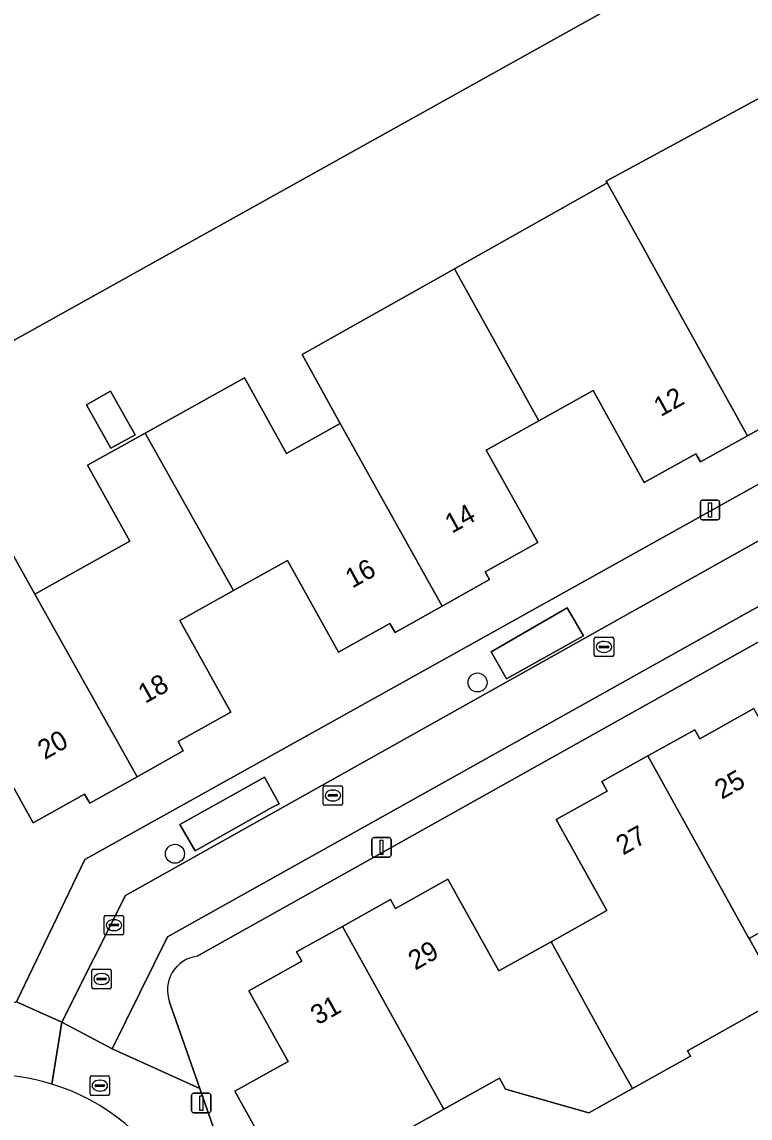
# Model space of a CAD drawing. Extents: x 158472 to 159562, y 388525 to 389606.
# Drawn here: x 159012.4 to 159049.9, y 389278.6 to 389335 of the extents above; entities that cross this region are included whole.
import ezdxf

# ---------------------------------------------------------------- set-up
doc = ezdxf.new("R2010")
doc.units = 0
for name, color, linetype in [('IMGEO_Boom', 7, 'Continuous'), ('IMGEO_Erf', 7, 'Continuous'), ('IMGEO_Grasland_overig', 7, 'Continuous'), ('IMGEO_Kolk', 7, 'Continuous'), ('IMGEO_Lichtmast', 7, 'Continuous'), ('IMGEO_Pand', 7, 'Continuous'), ('IMGEO_Pand_nummerreeks', 7, 'Continuous'), ('IMGEO_Parkeervlak_open', 7, 'Continuous'), ('IMGEO_Rijbaan_lokaal_open', 7, 'Continuous'), ('IMGEO_Rioolput', 7, 'Continuous'), ('IMGEO_Voetpad_open', 7, 'Continuous')]:
    doc.layers.add(name, color=color, linetype=linetype)

msp = doc.modelspace()

# ---------------------------------------------------------------- linework, layer by layer
at = {"layer": 'IMGEO_Boom'}
for centre in [(159035.839, 389301.027), (159020.269, 389292.221)]:
    msp.add_circle(centre, 0.489, dxfattribs=at)
at = {"layer": 'IMGEO_Erf'}
for points in [[(159070.244, 389351.059), (158961.864, 389290.722)], [(159012.117, 389284.612), (159015.63, 389291.923), (159100.953, 389339.425)], [(159010.78, 389309.622), (159013.055, 389305.564), (159017.944, 389308.288), (159015.765, 389312.198), (159018.728, 389313.849), (159023.839, 389316.697), (159026.012, 389312.798), (159028.768, 389314.334), (159026.817, 389317.894), (159034.653, 389322.294), (159042.512, 389326.707), (159042.459, 389326.802), (159050.4, 389331.104), (159051.128, 389329.762), (159055.812, 389333.624), (159056.998, 389330.021), (159060.23, 389331.822), (159065.196, 389334.589), (159063.988, 389336.757)], [(159097.364, 389315.786), (159093.144, 389318.468), (159095.327, 389321.903), (159089.978, 389325.303), (159021.406, 389286.949)], [(159052.224, 389315.103), (159049.733, 389313.715), (159047.31, 389312.365), (159047.074, 389312.79), (159044.413, 389311.307), (159041.781, 389316.03), (159038.999, 389314.48), (159036.289, 389312.97), (159038.934, 389308.224), (159036.235, 389306.719), (159036.459, 389306.316), (159034.01, 389304.951), (159031.591, 389303.603), (159031.333, 389304.065), (159028.683, 389302.588), (159026.055, 389307.303), (159023.279, 389305.756), (159020.521, 389304.219), (159023.149, 389299.504), (159020.427, 389297.987), (159020.695, 389297.505), (159018.317, 389296.18), (159015.88, 389294.822), (159015.619, 389295.291), (159012.966, 389293.813), (159010.349, 389298.509)], [(159027.022, 389273.418), (159023.344, 389280.009), (159026.091, 389281.542), (159024.068, 389285.168), (159026.797, 389286.691), (159026.529, 389287.171), (159028.882, 389288.484), (159031.351, 389289.862), (159031.609, 389289.401), (159034.31, 389290.909), (159036.939, 389286.197), (159039.627, 389287.697), (159042.496, 389289.298), (159039.885, 389293.976), (159042.513, 389295.443), (159042.24, 389295.933), (159044.604, 389297.252), (159047.017, 389298.599), (159047.274, 389298.138), (159050.05, 389299.687)], [(159019.994, 389284.594), (159021.542, 389280.145), (159029.087, 389258.458), (159049.585, 389269.977), (159048.218, 389272.67), (159051.024, 389274.094), (159052.391, 389271.401), (159068.514, 389280.369), (159073.012, 389282.92), (159070.905, 389286.703), (159073.886, 389288.363), (159075.98, 389284.604), (159081.006, 389287.455), (159084.436, 389289.401), (159087.175, 389290.955)], [(159052.516, 389289.365), (159049.814, 389287.857), (159051.503, 389284.809), (159046.638, 389282.094), (159046.794, 389281.814), (159043.815, 389280.152), (159041.567, 389278.897), (159037.283, 389280.114), (159036.967, 389280.681), (159034.104, 389279.083), (159029.296, 389276.4)]]:
    msp.add_lwpolyline(points, dxfattribs=at)
msp.add_lwpolyline([(159015.713, 389315.308), (159016.955, 389316.006), (159018.214, 389313.767), (159016.972, 389313.068)], close=True, dxfattribs=at)
msp.add_arc((159021.625, 389285.217), 1.746, 97.2166, 200.8916, dxfattribs=at)
at = {"layer": 'IMGEO_Grasland_overig'}
msp.add_lwpolyline([(159039.574, 389358.516), (159000, 389345.024), (158982.953, 389339.499), (158950.945, 389328.76), (158949.498, 389328.264), (158961.864, 389290.722), (159070.244, 389351.059)], dxfattribs=at)
at = {"layer": 'IMGEO_Kolk'}
for p, q in [((159041.845, 389302.43), (159041.845, 389303.282)), ((159041.92, 389303.356), (159042.772, 389303.356)), ((159042.104, 389302.85), (159042.104, 389302.862)), ((159042.147, 389302.899), (159042.545, 389302.899)), ((159042.333, 389303.136), (159042.358, 389303.136)), ((159042.588, 389302.862), (159042.588, 389302.85)), ((159042.846, 389303.282), (159042.846, 389302.43)), ((159042.772, 389302.356), (159041.92, 389302.356)), ((159042.542, 389302.813), (159042.144, 389302.813)), ((159042.356, 389302.576), (159042.331, 389302.576)), ((159027.893, 389294.792), (159027.893, 389295.644)), ((159027.968, 389295.718), (159028.82, 389295.718)), ((159028.894, 389295.644), (159028.894, 389294.792)), ((159028.152, 389295.212), (159028.152, 389295.224)), ((159028.59, 389295.175), (159028.192, 389295.175)), ((159028.195, 389295.261), (159028.593, 389295.261)), ((159028.381, 389295.498), (159028.406, 389295.498)), ((159028.636, 389295.224), (159028.636, 389295.212)), ((159028.82, 389294.718), (159027.968, 389294.718)), ((159028.404, 389294.938), (159028.379, 389294.938)), ((159015.992, 389285.357), (159015.992, 389286.209)), ((159016.067, 389286.283), (159016.919, 389286.283)), ((159016.48, 389286.063), (159016.505, 389286.063)), ((159016.993, 389286.209), (159016.993, 389285.357)), ((159016.251, 389285.777), (159016.251, 389285.789)), ((159016.689, 389285.74), (159016.291, 389285.74)), ((159016.294, 389285.826), (159016.692, 389285.826)), ((159016.503, 389285.503), (159016.478, 389285.503)), ((159016.735, 389285.789), (159016.735, 389285.777)), ((159016.919, 389285.283), (159016.067, 389285.283))]:
    msp.add_line(p, q, dxfattribs=at)
for points in [[(159041.845, 389302.43), (159041.845, 389303.282)], [(159041.92, 389303.356), (159042.772, 389303.356)], [(159042.846, 389303.282), (159042.846, 389302.43)], [(159042.772, 389302.356), (159041.92, 389302.356)], [(159027.893, 389294.792), (159027.893, 389295.644)], [(159027.968, 389295.718), (159028.82, 389295.718)], [(159028.894, 389295.644), (159028.894, 389294.792)], [(159028.82, 389294.718), (159027.968, 389294.718)], [(159015.992, 389285.357), (159015.992, 389286.209)], [(159016.067, 389286.283), (159016.919, 389286.283)], [(159016.993, 389286.209), (159016.993, 389285.357)], [(159016.919, 389285.283), (159016.067, 389285.283)]]:
    msp.add_lwpolyline(points, dxfattribs=at)
for centre, radius, start, end in [((159041.922, 389303.28), 0.0765, 91.552, 178.448), ((159041.922, 389303.28), 0.0765, 91.552, 178.448), ((159042.144, 389302.859), 0.0403, 85.8775, 175.7526), ((159042.549, 389302.861), 0.0386, 1.7309, 96.639), ((159042.77, 389303.28), 0.0765, 1.552, 88.448), ((159042.77, 389303.28), 0.0765, 1.552, 88.448), ((159041.922, 389302.432), 0.0765, 181.552, 268.448), ((159041.922, 389302.432), 0.0765, 181.552, 268.448), ((159042.141, 389302.849), 0.0366, 178.938, 274.7102), ((159042.545, 389302.856), 0.043, 264.8664, 352.4533), ((159042.77, 389302.432), 0.0765, 271.552, 358.448), ((159042.77, 389302.432), 0.0765, 271.552, 358.448), ((159027.97, 389295.642), 0.0765, 91.552, 178.448), ((159027.97, 389295.642), 0.0765, 91.552, 178.448), ((159028.818, 389295.642), 0.0765, 1.552, 88.448), ((159028.818, 389295.642), 0.0765, 1.552, 88.448), ((159028.192, 389295.221), 0.0403, 85.8775, 175.7526), ((159028.189, 389295.211), 0.0366, 178.938, 274.7102), ((159028.593, 389295.218), 0.043, 264.8664, 352.4533), ((159028.597, 389295.223), 0.0386, 1.7309, 96.639), ((159027.97, 389294.794), 0.0765, 181.552, 268.448), ((159027.97, 389294.794), 0.0765, 181.552, 268.448), ((159028.818, 389294.794), 0.0765, 271.552, 358.448), ((159028.818, 389294.794), 0.0765, 271.552, 358.448), ((159016.069, 389286.207), 0.0765, 91.552, 178.448), ((159016.069, 389286.207), 0.0765, 91.552, 178.448), ((159016.917, 389286.207), 0.0765, 1.552, 88.448), ((159016.917, 389286.207), 0.0765, 1.552, 88.448), ((159016.291, 389285.786), 0.0403, 85.8775, 175.7526), ((159016.288, 389285.776), 0.0366, 178.938, 274.7102), ((159016.692, 389285.783), 0.043, 264.8664, 352.4533), ((159016.696, 389285.788), 0.0386, 1.7309, 96.639), ((159016.069, 389285.359), 0.0765, 181.552, 268.448), ((159016.069, 389285.359), 0.0765, 181.552, 268.448), ((159016.917, 389285.359), 0.0765, 271.552, 358.448), ((159016.917, 389285.359), 0.0765, 271.552, 358.448)]:
    msp.add_arc(centre, radius, start, end, dxfattribs=at)
for centre, major_axis, ratio, start_param, end_param in [((159042.332, 389302.856), (-0.387, 0.002), 0.722429, 4.712389, 7.853982), ((159042.357, 389302.856), (-0.39, 0.002), 0.717154, 1.570796, 4.712389), ((159028.38, 389295.218), (-0.387, 0.002), 0.722429, 4.712389, 7.853982), ((159028.405, 389295.218), (-0.39, 0.002), 0.717154, 1.570796, 4.712389), ((159016.479, 389285.783), (-0.387, 0.002), 0.722429, 4.712389, 7.853982), ((159016.504, 389285.783), (-0.39, 0.002), 0.717154, 1.570796, 4.712389)]:
    msp.add_ellipse(centre, major_axis=major_axis, ratio=ratio, start_param=start_param, end_param=end_param, dxfattribs=at)
at = {"layer": 'IMGEO_Lichtmast'}
for p, q in [((159047.303, 389309.495), (159047.303, 389310.295)), ((159047.303, 389310.295), (159047.303, 389309.495)), ((159047.403, 389310.395), (159048.193, 389310.395)), ((159048.193, 389310.395), (159047.403, 389310.395)), ((159048.293, 389310.295), (159048.293, 389309.495)), ((159048.293, 389309.495), (159048.293, 389310.295)), ((159048.193, 389309.395), (159047.403, 389309.395)), ((159047.403, 389309.395), (159048.193, 389309.395)), ((159030.402, 389292.152), (159030.402, 389292.952)), ((159030.402, 389292.952), (159030.402, 389292.152)), ((159030.502, 389293.052), (159031.292, 389293.052)), ((159031.292, 389293.052), (159030.502, 389293.052)), ((159031.392, 389292.952), (159031.392, 389292.152)), ((159031.392, 389292.152), (159031.392, 389292.952)), ((159031.292, 389292.052), (159030.502, 389292.052)), ((159030.502, 389292.052), (159031.292, 389292.052)), ((159021.126, 389279.005), (159021.126, 389279.805)), ((159021.126, 389279.805), (159021.126, 389279.005)), ((159021.226, 389279.905), (159022.016, 389279.905)), ((159022.016, 389279.905), (159021.226, 389279.905)), ((159022.116, 389279.805), (159022.116, 389279.005)), ((159022.116, 389279.005), (159022.116, 389279.805)), ((159022.016, 389278.905), (159021.226, 389278.905)), ((159021.226, 389278.905), (159022.016, 389278.905))]:
    msp.add_line(p, q, dxfattribs=at)
for points in [[(159047.723, 389310.27), (159047.873, 389310.27), (159047.873, 389309.52), (159047.723, 389309.52), (159047.723, 389310.27)], [(159030.822, 389292.927), (159030.972, 389292.927), (159030.972, 389292.177), (159030.822, 389292.177), (159030.822, 389292.927)], [(159021.546, 389279.78), (159021.696, 389279.78), (159021.696, 389279.03), (159021.546, 389279.03), (159021.546, 389279.78)]]:
    msp.add_lwpolyline(points, dxfattribs=at)
for centre, start, end in [((159047.403, 389310.295), 90, 180), ((159047.403, 389310.295), 90, 180), ((159048.193, 389310.295), 0, 90), ((159048.193, 389310.295), 360, 90), ((159047.403, 389309.495), 180, 270), ((159047.403, 389309.495), 180, 270), ((159048.193, 389309.495), 270, 0), ((159048.193, 389309.495), 270, 0), ((159030.502, 389292.952), 90, 180), ((159030.502, 389292.952), 90, 180), ((159031.292, 389292.952), 0, 90), ((159031.292, 389292.952), 360, 90), ((159030.502, 389292.152), 180, 270), ((159030.502, 389292.152), 180, 270), ((159031.292, 389292.152), 270, 0), ((159031.292, 389292.152), 270, 0), ((159021.226, 389279.805), 90, 180), ((159021.226, 389279.805), 90, 180), ((159022.016, 389279.805), 0, 90), ((159022.016, 389279.805), 360, 90), ((159021.226, 389279.005), 180, 270), ((159021.226, 389279.005), 180, 270), ((159022.016, 389279.005), 270, 0), ((159022.016, 389279.005), 270, 0)]:
    msp.add_arc(centre, 0.1, start, end, dxfattribs=at)
at = {"layer": 'IMGEO_Pand'}
for points in [[(159054.673, 389323.219), (159051.667, 389328.767), (159051.128, 389329.762), (159050.4, 389331.104), (159042.459, 389326.802), (159042.512, 389326.707), (159044.512, 389323.108), (159044.674, 389322.817), (159049.733, 389313.715), (159052.224, 389315.103), (159051.983, 389315.535), (159054.666, 389317.03), (159052.036, 389321.75)], [(159042.512, 389326.707), (159034.653, 389322.294), (159038.999, 389314.48), (159041.781, 389316.03), (159044.413, 389311.307), (159047.074, 389312.79), (159047.31, 389312.365), (159049.733, 389313.715), (159044.674, 389322.817), (159044.512, 389323.108)], [(159028.768, 389314.334), (159034.01, 389304.951), (159036.459, 389306.316), (159036.235, 389306.719), (159038.934, 389308.224), (159036.289, 389312.97), (159038.999, 389314.48), (159034.653, 389322.294), (159026.817, 389317.894)], [(159023.279, 389305.756), (159026.055, 389307.303), (159028.683, 389302.588), (159031.333, 389304.065), (159031.591, 389303.603), (159034.01, 389304.951), (159028.768, 389314.334), (159026.012, 389312.798), (159023.839, 389316.697), (159018.728, 389313.849)], [(159015.713, 389315.308), (159016.972, 389313.068), (159018.214, 389313.767), (159016.955, 389316.006)], [(159023.279, 389305.756), (159018.728, 389313.849), (159015.765, 389312.198), (159017.944, 389308.288), (159013.055, 389305.564), (159018.317, 389296.18), (159020.695, 389297.505), (159020.427, 389297.987), (159023.149, 389299.504), (159020.521, 389304.219)], [(159007.567, 389296.959), (159010.349, 389298.509), (159012.966, 389293.813), (159015.619, 389295.291), (159015.88, 389294.822), (159018.317, 389296.18), (159013.055, 389305.564), (159010.78, 389309.622), (159006.472, 389307.221), (159006.056, 389307.968), (159003.061, 389306.299), (159004.373, 389302.5), (159007.431, 389297.012)], [(159044.604, 389297.252), (159049.75, 389287.97), (159049.814, 389287.857), (159052.516, 389289.365), (159057.49, 389285.149), (159060.649, 389286.912), (159058.34, 389291.05), (159055.379, 389296.412), (159052.709, 389294.922), (159050.05, 389299.687), (159047.274, 389298.138), (159047.017, 389298.599)], [(159043.815, 389280.152), (159046.794, 389281.814), (159046.638, 389282.094), (159051.503, 389284.809), (159049.814, 389287.857), (159049.75, 389287.97), (159044.604, 389297.252), (159042.24, 389295.933), (159042.513, 389295.443), (159039.885, 389293.976), (159042.496, 389289.298), (159039.627, 389287.697), (159042.646, 389282.214)], [(159034.104, 389279.083), (159036.967, 389280.681), (159037.283, 389280.114), (159041.567, 389278.897), (159043.815, 389280.152), (159042.646, 389282.214), (159039.627, 389287.697), (159036.939, 389286.197), (159034.31, 389290.909), (159031.609, 389289.401), (159031.351, 389289.862), (159028.882, 389288.484), (159034.05, 389279.18)], [(159034.104, 389279.083), (159034.05, 389279.18), (159028.882, 389288.484), (159026.529, 389287.171), (159026.797, 389286.691), (159024.068, 389285.168), (159026.091, 389281.542), (159023.344, 389280.009), (159027.022, 389273.418), (159030.025, 389275.094), (159029.296, 389276.4)]]:
    msp.add_lwpolyline(points, close=True, dxfattribs=at)
at = {"layer": 'IMGEO_Parkeervlak_open'}
for points in [[(159041.289, 389303.425), (159040.457, 389304.867), (159036.531, 389302.6), (159037.334, 389301.21)], [(159025.26, 389294.592), (159025.625, 389294.795), (159024.869, 389296.154), (159024.482, 389295.939), (159020.521, 389293.734), (159021.305, 389292.377)]]:
    msp.add_lwpolyline(points, close=True, dxfattribs=at)
at = {"layer": 'IMGEO_Rijbaan_lokaal_open'}
msp.add_lwpolyline([(159052.897, 389306.397), (159051.457, 389308.967), (159017.725, 389290.073), (159014.444, 389283.559), (159017.039, 389282.195), (159019.879, 389287.958)], close=True, dxfattribs=at)
for centre, radius, start, end in [((159010.712, 389269.912), 10.956, 72.8993, 108.0532), ((159010.712, 389269.902), 10.966, 27.8626, 72.9156)]:
    msp.add_arc(centre, radius, start, end, dxfattribs=at)
at = {"layer": 'IMGEO_Rioolput'}
for p, q in [((159016.627, 389288.127), (159016.627, 389288.979)), ((159016.702, 389289.053), (159017.554, 389289.053)), ((159017.115, 389288.833), (159017.14, 389288.833)), ((159017.628, 389288.979), (159017.628, 389288.127)), ((159016.886, 389288.547), (159016.886, 389288.559)), ((159017.324, 389288.51), (159016.926, 389288.51)), ((159016.929, 389288.596), (159017.327, 389288.596)), ((159017.138, 389288.273), (159017.113, 389288.273)), ((159017.37, 389288.559), (159017.37, 389288.547)), ((159017.554, 389288.053), (159016.702, 389288.053)), ((159015.901, 389279.874), (159015.901, 389280.726)), ((159015.976, 389280.8), (159016.828, 389280.8)), ((159016.203, 389280.343), (159016.601, 389280.343)), ((159016.389, 389280.58), (159016.414, 389280.58)), ((159016.902, 389280.726), (159016.902, 389279.874)), ((159016.828, 389279.8), (159015.976, 389279.8)), ((159016.16, 389280.294), (159016.16, 389280.306)), ((159016.598, 389280.257), (159016.2, 389280.257)), ((159016.412, 389280.02), (159016.387, 389280.02)), ((159016.644, 389280.306), (159016.644, 389280.294))]:
    msp.add_line(p, q, dxfattribs=at)
for points in [[(159016.627, 389288.127), (159016.627, 389288.979)], [(159016.702, 389289.053), (159017.554, 389289.053)], [(159017.628, 389288.979), (159017.628, 389288.127)], [(159017.554, 389288.053), (159016.702, 389288.053)], [(159015.901, 389279.874), (159015.901, 389280.726)], [(159015.976, 389280.8), (159016.828, 389280.8)], [(159016.902, 389280.726), (159016.902, 389279.874)], [(159016.828, 389279.8), (159015.976, 389279.8)]]:
    msp.add_lwpolyline(points, dxfattribs=at)
for centre, radius, start, end in [((159016.704, 389288.977), 0.0765, 91.552, 178.448), ((159016.704, 389288.977), 0.0765, 91.552, 178.448), ((159017.552, 389288.977), 0.0765, 1.552, 88.448), ((159017.552, 389288.977), 0.0765, 1.552, 88.448), ((159016.926, 389288.556), 0.0403, 85.8775, 175.7526), ((159016.923, 389288.546), 0.0366, 178.938, 274.7102), ((159017.327, 389288.553), 0.043, 264.8664, 352.4533), ((159017.331, 389288.558), 0.0386, 1.7309, 96.639), ((159016.704, 389288.129), 0.0765, 181.552, 268.448), ((159016.704, 389288.129), 0.0765, 181.552, 268.448), ((159017.552, 389288.129), 0.0765, 271.552, 358.448), ((159017.552, 389288.129), 0.0765, 271.552, 358.448), ((159015.978, 389280.724), 0.0765, 91.552, 178.448), ((159015.978, 389280.724), 0.0765, 91.552, 178.448), ((159016.2, 389280.303), 0.0403, 85.8775, 175.7526), ((159016.605, 389280.305), 0.0386, 1.7309, 96.639), ((159016.826, 389280.724), 0.0765, 1.552, 88.448), ((159016.826, 389280.724), 0.0765, 1.552, 88.448), ((159015.978, 389279.876), 0.0765, 181.552, 268.448), ((159015.978, 389279.876), 0.0765, 181.552, 268.448), ((159016.197, 389280.293), 0.0366, 178.938, 274.7102), ((159016.601, 389280.3), 0.043, 264.8664, 352.4533), ((159016.826, 389279.876), 0.0765, 271.552, 358.448), ((159016.826, 389279.876), 0.0765, 271.552, 358.448)]:
    msp.add_arc(centre, radius, start, end, dxfattribs=at)
for centre, major_axis, ratio, start_param, end_param in [((159017.114, 389288.553), (-0.387, 0.002), 0.722429, 4.712389, 7.853982), ((159017.139, 389288.553), (-0.39, 0.002), 0.717154, 1.570796, 4.712389), ((159016.388, 389280.3), (-0.387, 0.002), 0.722429, 4.712389, 7.853982), ((159016.413, 389280.3), (-0.39, 0.002), 0.717154, 1.570796, 4.712389)]:
    msp.add_ellipse(centre, major_axis=major_axis, ratio=ratio, start_param=start_param, end_param=end_param, dxfattribs=at)
at = {"layer": 'IMGEO_Voetpad_open'}
for points in [[(159100.953, 389339.425), (159015.63, 389291.923), (159012.117, 389284.612), (159014.444, 389283.559), (159017.725, 389290.073), (159051.457, 389308.967), (159054.483, 389310.662), (159067.817, 389318.13), (159099.835, 389335.703)], [(159110.192, 389329.134), (159103.953, 389332.567), (159103.766, 389332.564), (159101.016, 389332.523), (159100.346, 389332.513), (159100.122, 389332.391), (159067.764, 389314.7), (159055.925, 389308.088), (159052.897, 389306.397), (159019.879, 389287.958), (159017.039, 389282.195), (159021.542, 389280.145), (159019.994, 389284.594)], [(159021.406, 389286.949), (159089.978, 389325.303), (159096.16, 389328.761), (159100.953, 389331.442)], [(159013.934, 389280.384), (159014.444, 389283.559), (159012.117, 389284.612), (159000, 389280.376), (158959.94, 389266.371), (158955.384, 389264.778)], [(159029.64, 389256.869), (159029.087, 389258.458), (159021.542, 389280.145), (159017.039, 389282.195), (159014.444, 389283.559), (159013.934, 389280.384)]]:
    msp.add_lwpolyline(points, dxfattribs=at)
for points in [[(159037.334, 389301.21), (159036.531, 389302.6), (159040.457, 389304.867), (159041.289, 389303.425)], [(159021.305, 389292.377), (159020.521, 389293.734), (159024.482, 389295.939), (159024.869, 389296.154), (159025.625, 389294.795), (159025.26, 389294.592)]]:
    msp.add_lwpolyline(points, close=True, dxfattribs=at)
for centre, radius, start, end in [((159021.625, 389285.217), 1.746, 97.2166, 200.8916), ((159010.712, 389269.912), 10.956, 72.8993, 108.0532), ((159010.712, 389269.902), 10.966, 27.8626, 72.9156)]:
    msp.add_arc(centre, radius, start, end, dxfattribs=at)

# ---------------------------------------------------------------- texts
at = {"layer": 'IMGEO_Pand_nummerreeks'}
for s, rotation, p in [('12', 29.1693, (159045.263, 389314.667)), ('14', 28.802, (159034.513, 389308.669)), ('16', 28.802, (159029.388, 389305.851)), ('18', 29.1996, (159018.734, 389299.924)), ('20', 29.1996, (159013.564, 389297.034)), ('25', 29.4248, (159048.403, 389294.992)), ('27', 29.4248, (159043.325, 389292.128)), ('29', 29.2722, (159032.632, 389286.208)), ('31', 29.2722, (159027.61, 389283.393))]:
    msp.add_text(s, height=1, rotation=rotation, dxfattribs=at).set_placement(p)

doc.saveas('drawing.dxf')
